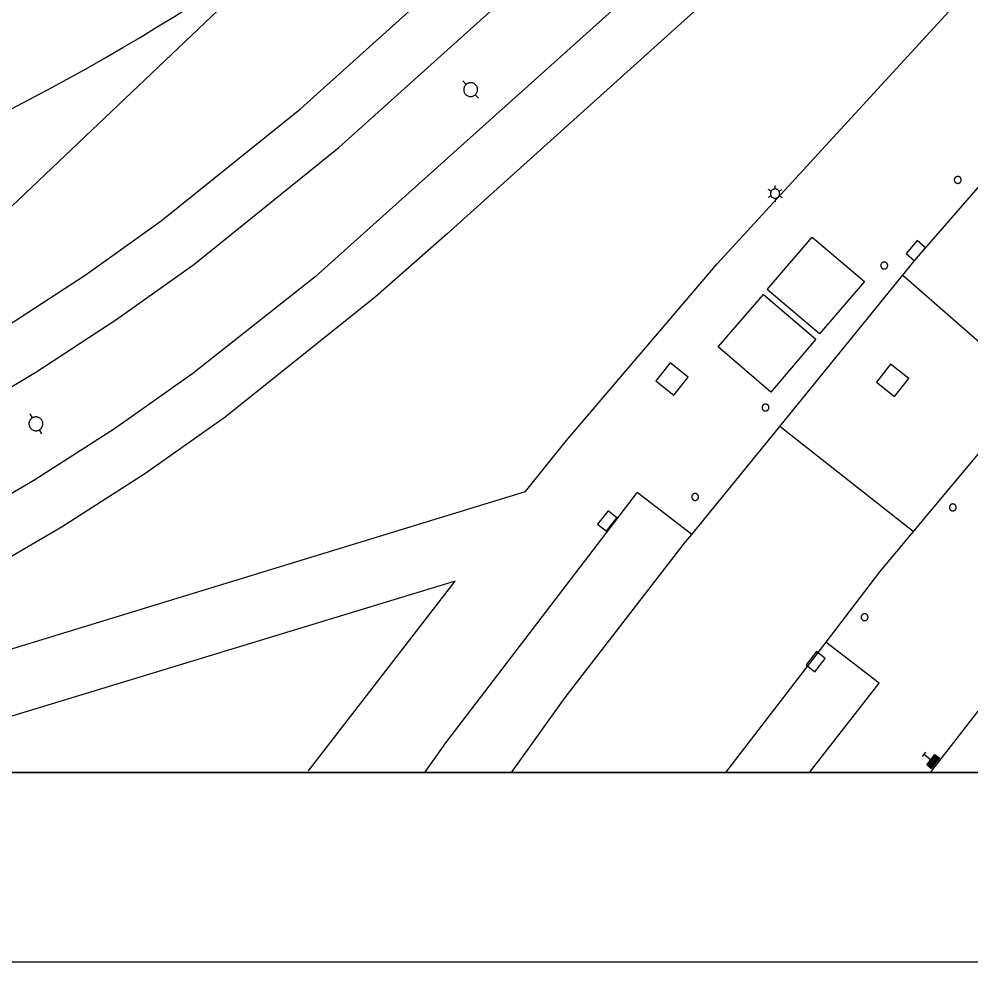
# Model space of a CAD drawing. Extents: x 81065 to 81486, y 452384 to 452681.
# Drawn here: x 81100.63 to 81125.76, y 452383.53 to 452408.42 of the extents above; entities that cross this region are included whole.
import ezdxf

# ---------------------------------------------------------------- set-up
doc = ezdxf.new("R2010")
doc.units = 0
for name, color, linetype in [('B-BH-IE-MEUBILAIR_WEGMEUBILAIR_LICHTMAST-S', 7, 'Continuous'), ('B-BH-IE-MEUBILAIR_WEGMEUBILAIR_PAAL-S', 7, 'Continuous'), ('B-BH-IE-MEUBILAIR_WEGMEUBILAIR_TRAMMAST-S', 7, 'Continuous'), ('B-BH-KL-DATA_CAI_KAST-S', 7, 'Continuous'), ('B-BH-RI-GWA_RIOOLPUT-S', 7, 'Continuous'), ('B-BH-VH-KANTOPSLUITING-GV', 7, 'Continuous'), ('B-SB-OG-WEG_SPOOR_TRAM-G', 7, 'Continuous'), ('B-SRI-KOLK_COMBINATIE-S', 7, 'Continuous'), ('B-WE-VW-MARKERING_LANGS_STREEP_13_010-G', 7, 'Continuous'), ('B-WE-VW-MARKERING_LANGS_STREEP_DOORGETROKKEN_010-G', 7, 'Continuous'), ('X-XX-AL-TEKENBLAD_KADER-G', 7, 'Continuous'), ('X-XX-AL-TEKENBLAD_KADER_AFSNIJMARKERING-G', 7, 'Continuous'), ('X-XX-AL-TEKENBLAD_VIEWPORT-G', 7, 'Continuous')]:
    doc.layers.add(name, color=color, linetype=linetype)

msp = doc.modelspace()

# ---------------------------------------------------------------- linework, layer by layer
at = {"layer": 'B-BH-IE-MEUBILAIR_WEGMEUBILAIR_LICHTMAST-S'}
for p, q in [((81120.59, 452403.939), (81120.59, 452404.031)), ((81120.484, 452403.878), (81120.405, 452403.924)), ((81120.484, 452403.756), (81120.405, 452403.71)), ((81120.59, 452403.695), (81120.59, 452403.603)), ((81120.695, 452403.878), (81120.775, 452403.924)), ((81120.695, 452403.756), (81120.775, 452403.71))]:
    msp.add_line(p, q, dxfattribs=at)
msp.add_lwpolyline([(81120.468, 452403.817), (81120.469, 452403.804), (81120.47, 452403.791), (81120.474, 452403.779), (81120.478, 452403.767), (81120.484, 452403.756), (81120.491, 452403.745), (81120.499, 452403.735), (81120.508, 452403.726), (81120.518, 452403.718), (81120.529, 452403.711), (81120.54, 452403.705), (81120.552, 452403.701), (81120.565, 452403.697), (81120.577, 452403.696), (81120.59, 452403.695), (81120.603, 452403.696), (81120.615, 452403.697), (81120.628, 452403.701), (81120.64, 452403.705), (81120.651, 452403.711), (81120.662, 452403.718), (81120.672, 452403.726), (81120.681, 452403.735), (81120.689, 452403.745), (81120.696, 452403.756), (81120.701, 452403.767), (81120.706, 452403.779), (81120.709, 452403.791), (81120.711, 452403.804), (81120.712, 452403.817), (81120.711, 452403.83), (81120.709, 452403.842), (81120.706, 452403.855), (81120.701, 452403.867), (81120.696, 452403.878), (81120.689, 452403.889), (81120.681, 452403.899), (81120.672, 452403.908), (81120.662, 452403.916), (81120.651, 452403.923), (81120.64, 452403.928), (81120.628, 452403.933), (81120.615, 452403.936), (81120.603, 452403.938), (81120.59, 452403.939), (81120.577, 452403.938), (81120.564, 452403.936), (81120.552, 452403.933), (81120.54, 452403.928), (81120.529, 452403.923), (81120.518, 452403.916), (81120.508, 452403.908), (81120.499, 452403.899), (81120.491, 452403.889), (81120.484, 452403.878), (81120.478, 452403.867), (81120.474, 452403.855), (81120.47, 452403.842), (81120.469, 452403.83), (81120.468, 452403.817)], dxfattribs=at)
at = {"layer": 'B-BH-IE-MEUBILAIR_WEGMEUBILAIR_PAAL-S'}
for points in [[(81125.321, 452404.178), (81125.322, 452404.168), (81125.323, 452404.159), (81125.326, 452404.149), (81125.329, 452404.14), (81125.333, 452404.132), (81125.339, 452404.124), (81125.345, 452404.116), (81125.351, 452404.11), (81125.359, 452404.104), (81125.367, 452404.098), (81125.376, 452404.094), (81125.384, 452404.091), (81125.394, 452404.088), (81125.403, 452404.087), (81125.413, 452404.086), (81125.422, 452404.087), (81125.432, 452404.088), (81125.441, 452404.091), (81125.45, 452404.094), (81125.459, 452404.098), (81125.467, 452404.104), (81125.474, 452404.11), (81125.481, 452404.116), (81125.487, 452404.124), (81125.492, 452404.132), (81125.496, 452404.14), (81125.5, 452404.149), (81125.502, 452404.159), (81125.504, 452404.168), (81125.504, 452404.178), (81125.504, 452404.187), (81125.502, 452404.197), (81125.5, 452404.206), (81125.496, 452404.215), (81125.492, 452404.223), (81125.487, 452404.231), (81125.481, 452404.239), (81125.474, 452404.246), (81125.467, 452404.252), (81125.459, 452404.257), (81125.45, 452404.261), (81125.441, 452404.265), (81125.432, 452404.267), (81125.422, 452404.269), (81125.413, 452404.269), (81125.403, 452404.269), (81125.394, 452404.267), (81125.384, 452404.265), (81125.376, 452404.261), (81125.367, 452404.257), (81125.359, 452404.252), (81125.351, 452404.246), (81125.345, 452404.239), (81125.339, 452404.231), (81125.333, 452404.223), (81125.329, 452404.215), (81125.326, 452404.206), (81125.323, 452404.197), (81125.322, 452404.187), (81125.321, 452404.178)], [(81123.381, 452401.917), (81123.382, 452401.907), (81123.383, 452401.898), (81123.386, 452401.888), (81123.389, 452401.879), (81123.393, 452401.871), (81123.399, 452401.863), (81123.405, 452401.855), (81123.411, 452401.849), (81123.419, 452401.843), (81123.427, 452401.837), (81123.436, 452401.833), (81123.444, 452401.83), (81123.454, 452401.827), (81123.463, 452401.826), (81123.473, 452401.825), (81123.482, 452401.826), (81123.492, 452401.827), (81123.501, 452401.83), (81123.51, 452401.833), (81123.519, 452401.837), (81123.527, 452401.843), (81123.534, 452401.849), (81123.541, 452401.855), (81123.547, 452401.863), (81123.552, 452401.871), (81123.556, 452401.879), (81123.56, 452401.888), (81123.562, 452401.898), (81123.564, 452401.907), (81123.564, 452401.917), (81123.564, 452401.926), (81123.562, 452401.936), (81123.56, 452401.945), (81123.556, 452401.954), (81123.552, 452401.962), (81123.547, 452401.97), (81123.541, 452401.978), (81123.534, 452401.985), (81123.527, 452401.991), (81123.519, 452401.996), (81123.51, 452402), (81123.501, 452402.004), (81123.492, 452402.006), (81123.482, 452402.008), (81123.473, 452402.008), (81123.463, 452402.008), (81123.454, 452402.006), (81123.444, 452402.004), (81123.436, 452402), (81123.427, 452401.996), (81123.419, 452401.991), (81123.411, 452401.985), (81123.405, 452401.978), (81123.399, 452401.97), (81123.393, 452401.962), (81123.389, 452401.954), (81123.386, 452401.945), (81123.383, 452401.936), (81123.382, 452401.926), (81123.381, 452401.917)], [(81120.246, 452398.168), (81120.247, 452398.158), (81120.248, 452398.149), (81120.251, 452398.139), (81120.254, 452398.13), (81120.258, 452398.122), (81120.264, 452398.114), (81120.27, 452398.106), (81120.276, 452398.1), (81120.284, 452398.094), (81120.292, 452398.088), (81120.301, 452398.084), (81120.309, 452398.081), (81120.319, 452398.078), (81120.328, 452398.077), (81120.338, 452398.076), (81120.347, 452398.077), (81120.357, 452398.078), (81120.366, 452398.081), (81120.375, 452398.084), (81120.384, 452398.088), (81120.392, 452398.094), (81120.399, 452398.1), (81120.406, 452398.106), (81120.412, 452398.114), (81120.417, 452398.122), (81120.421, 452398.13), (81120.425, 452398.139), (81120.427, 452398.149), (81120.429, 452398.158), (81120.429, 452398.168), (81120.429, 452398.177), (81120.427, 452398.187), (81120.425, 452398.196), (81120.421, 452398.205), (81120.417, 452398.213), (81120.412, 452398.221), (81120.406, 452398.229), (81120.399, 452398.236), (81120.392, 452398.242), (81120.384, 452398.247), (81120.375, 452398.251), (81120.366, 452398.255), (81120.357, 452398.257), (81120.347, 452398.259), (81120.338, 452398.259), (81120.328, 452398.259), (81120.319, 452398.257), (81120.309, 452398.255), (81120.301, 452398.251), (81120.292, 452398.247), (81120.284, 452398.242), (81120.276, 452398.236), (81120.27, 452398.229), (81120.264, 452398.221), (81120.258, 452398.213), (81120.254, 452398.205), (81120.251, 452398.196), (81120.248, 452398.187), (81120.247, 452398.177), (81120.246, 452398.168)], [(81118.389, 452395.808), (81118.39, 452395.798), (81118.391, 452395.789), (81118.394, 452395.779), (81118.397, 452395.77), (81118.401, 452395.762), (81118.407, 452395.754), (81118.413, 452395.746), (81118.419, 452395.74), (81118.427, 452395.734), (81118.435, 452395.728), (81118.444, 452395.724), (81118.452, 452395.721), (81118.462, 452395.718), (81118.471, 452395.717), (81118.481, 452395.716), (81118.49, 452395.717), (81118.5, 452395.718), (81118.509, 452395.721), (81118.518, 452395.724), (81118.527, 452395.728), (81118.535, 452395.734), (81118.542, 452395.74), (81118.549, 452395.746), (81118.555, 452395.754), (81118.56, 452395.762), (81118.564, 452395.77), (81118.568, 452395.779), (81118.57, 452395.789), (81118.572, 452395.798), (81118.572, 452395.808), (81118.572, 452395.817), (81118.57, 452395.827), (81118.568, 452395.836), (81118.564, 452395.845), (81118.56, 452395.853), (81118.555, 452395.861), (81118.549, 452395.869), (81118.542, 452395.876), (81118.535, 452395.882), (81118.527, 452395.887), (81118.518, 452395.891), (81118.509, 452395.895), (81118.5, 452395.897), (81118.49, 452395.899), (81118.481, 452395.899), (81118.471, 452395.899), (81118.462, 452395.897), (81118.452, 452395.895), (81118.444, 452395.891), (81118.435, 452395.887), (81118.427, 452395.882), (81118.419, 452395.876), (81118.413, 452395.869), (81118.407, 452395.861), (81118.401, 452395.853), (81118.397, 452395.845), (81118.394, 452395.836), (81118.391, 452395.827), (81118.39, 452395.817), (81118.389, 452395.808)], [(81125.191, 452395.531), (81125.192, 452395.521), (81125.193, 452395.512), (81125.196, 452395.502), (81125.199, 452395.493), (81125.203, 452395.485), (81125.209, 452395.477), (81125.215, 452395.469), (81125.221, 452395.463), (81125.229, 452395.457), (81125.237, 452395.451), (81125.246, 452395.447), (81125.254, 452395.444), (81125.264, 452395.441), (81125.273, 452395.44), (81125.283, 452395.439), (81125.292, 452395.44), (81125.302, 452395.441), (81125.311, 452395.444), (81125.32, 452395.447), (81125.329, 452395.451), (81125.337, 452395.457), (81125.344, 452395.463), (81125.351, 452395.469), (81125.357, 452395.477), (81125.362, 452395.485), (81125.366, 452395.493), (81125.37, 452395.502), (81125.372, 452395.512), (81125.374, 452395.521), (81125.374, 452395.531), (81125.374, 452395.54), (81125.372, 452395.55), (81125.37, 452395.559), (81125.366, 452395.568), (81125.362, 452395.576), (81125.357, 452395.584), (81125.351, 452395.592), (81125.344, 452395.599), (81125.337, 452395.605), (81125.329, 452395.61), (81125.32, 452395.614), (81125.311, 452395.618), (81125.302, 452395.62), (81125.292, 452395.622), (81125.283, 452395.622), (81125.273, 452395.622), (81125.264, 452395.62), (81125.254, 452395.618), (81125.246, 452395.614), (81125.237, 452395.61), (81125.229, 452395.605), (81125.221, 452395.599), (81125.215, 452395.592), (81125.209, 452395.584), (81125.203, 452395.576), (81125.199, 452395.568), (81125.196, 452395.559), (81125.193, 452395.55), (81125.192, 452395.54), (81125.191, 452395.531)], [(81122.862, 452392.634), (81122.863, 452392.624), (81122.864, 452392.615), (81122.867, 452392.605), (81122.87, 452392.596), (81122.874, 452392.588), (81122.88, 452392.58), (81122.886, 452392.572), (81122.892, 452392.566), (81122.9, 452392.56), (81122.908, 452392.554), (81122.917, 452392.55), (81122.925, 452392.547), (81122.935, 452392.544), (81122.944, 452392.543), (81122.954, 452392.542), (81122.963, 452392.543), (81122.973, 452392.544), (81122.982, 452392.547), (81122.991, 452392.55), (81123, 452392.554), (81123.008, 452392.56), (81123.015, 452392.566), (81123.022, 452392.572), (81123.028, 452392.58), (81123.033, 452392.588), (81123.037, 452392.596), (81123.041, 452392.605), (81123.043, 452392.615), (81123.045, 452392.624), (81123.045, 452392.634), (81123.045, 452392.643), (81123.043, 452392.653), (81123.041, 452392.662), (81123.037, 452392.671), (81123.033, 452392.679), (81123.028, 452392.687), (81123.022, 452392.695), (81123.015, 452392.702), (81123.008, 452392.708), (81123, 452392.713), (81122.991, 452392.717), (81122.982, 452392.721), (81122.973, 452392.723), (81122.963, 452392.725), (81122.954, 452392.725), (81122.944, 452392.725), (81122.935, 452392.723), (81122.925, 452392.721), (81122.917, 452392.717), (81122.908, 452392.713), (81122.9, 452392.708), (81122.892, 452392.702), (81122.886, 452392.695), (81122.88, 452392.687), (81122.874, 452392.679), (81122.87, 452392.671), (81122.867, 452392.662), (81122.864, 452392.653), (81122.863, 452392.643), (81122.862, 452392.634)]]:
    msp.add_lwpolyline(points, dxfattribs=at)
at = {"layer": 'B-BH-IE-MEUBILAIR_WEGMEUBILAIR_TRAMMAST-S'}
for p, q in [((81112.432, 452406.698), (81112.351, 452406.789)), ((81112.757, 452406.333), (81112.676, 452406.424)), ((81100.984, 452397.897), (81100.922, 452398.002)), ((81101.232, 452397.476), (81101.17, 452397.581))]:
    msp.add_line(p, q, dxfattribs=at)
for points in [[(81112.432, 452406.698), (81112.419, 452406.684), (81112.406, 452406.669), (81112.396, 452406.653), (81112.387, 452406.636), (81112.38, 452406.618), (81112.375, 452406.6), (81112.372, 452406.581), (81112.371, 452406.562), (81112.372, 452406.543), (81112.375, 452406.524), (81112.38, 452406.505), (81112.387, 452406.487), (81112.395, 452406.47), (81112.406, 452406.454), (81112.417, 452406.439), (81112.431, 452406.425), (81112.446, 452406.413), (81112.462, 452406.403), (81112.479, 452406.394), (81112.497, 452406.387), (81112.515, 452406.382), (81112.534, 452406.379), (81112.553, 452406.378), (81112.573, 452406.379), (81112.591, 452406.382), (81112.61, 452406.387), (81112.628, 452406.393), (81112.645, 452406.402), (81112.661, 452406.412), (81112.676, 452406.424), (81112.69, 452406.438), (81112.702, 452406.453), (81112.712, 452406.469), (81112.721, 452406.486), (81112.728, 452406.504), (81112.733, 452406.522), (81112.736, 452406.541), (81112.737, 452406.56), (81112.736, 452406.579), (81112.733, 452406.598), (81112.729, 452406.617), (81112.722, 452406.635), (81112.713, 452406.652), (81112.703, 452406.668), (81112.691, 452406.683), (81112.677, 452406.696), (81112.662, 452406.709), (81112.646, 452406.719), (81112.629, 452406.728), (81112.611, 452406.735), (81112.593, 452406.74), (81112.574, 452406.743), (81112.555, 452406.744), (81112.536, 452406.743), (81112.517, 452406.74), (81112.498, 452406.735), (81112.48, 452406.729), (81112.463, 452406.72), (81112.447, 452406.71), (81112.432, 452406.698)], [(81100.984, 452397.897), (81100.968, 452397.886), (81100.954, 452397.874), (81100.94, 452397.86), (81100.928, 452397.845), (81100.918, 452397.829), (81100.909, 452397.812), (81100.903, 452397.794), (81100.898, 452397.775), (81100.895, 452397.756), (81100.894, 452397.737), (81100.895, 452397.718), (81100.899, 452397.699), (81100.904, 452397.681), (81100.911, 452397.663), (81100.92, 452397.646), (81100.93, 452397.63), (81100.942, 452397.615), (81100.956, 452397.602), (81100.971, 452397.59), (81100.987, 452397.58), (81101.004, 452397.571), (81101.022, 452397.564), (81101.041, 452397.56), (81101.06, 452397.557), (81101.079, 452397.556), (81101.098, 452397.557), (81101.117, 452397.56), (81101.136, 452397.565), (81101.153, 452397.572), (81101.17, 452397.581), (81101.186, 452397.592), (81101.201, 452397.604), (81101.215, 452397.618), (81101.226, 452397.633), (81101.237, 452397.649), (81101.245, 452397.666), (81101.252, 452397.684), (81101.257, 452397.703), (81101.26, 452397.722), (81101.26, 452397.741), (81101.259, 452397.76), (81101.256, 452397.779), (81101.251, 452397.797), (81101.244, 452397.815), (81101.235, 452397.832), (81101.224, 452397.848), (81101.212, 452397.863), (81101.199, 452397.876), (81101.184, 452397.888), (81101.167, 452397.898), (81101.15, 452397.907), (81101.132, 452397.914), (81101.114, 452397.918), (81101.095, 452397.921), (81101.076, 452397.922), (81101.056, 452397.921), (81101.038, 452397.918), (81101.019, 452397.913), (81101.001, 452397.905), (81100.984, 452397.897)]]:
    msp.add_lwpolyline(points, dxfattribs=at)
at = {"layer": 'B-BH-KL-DATA_CAI_KAST-S'}
for p, q in [((81124.481, 452388.958), (81124.566, 452389.066)), ((81124.524, 452389.013), (81124.702, 452388.872)), ((81124.595, 452388.735), (81124.81, 452389.011)), ((81124.626, 452388.734), (81124.819, 452388.981)), ((81124.657, 452388.733), (81124.827, 452388.951)), ((81124.687, 452388.732), (81124.835, 452388.922)), ((81124.696, 452388.703), (81124.866, 452388.921)), ((81124.704, 452388.673), (81124.897, 452388.92)), ((81124.928, 452388.919), (81124.712, 452388.643)), ((81124.81, 452389.011), (81124.928, 452388.919)), ((81124.819, 452388.981), (81124.897, 452388.92)), ((81124.827, 452388.951), (81124.866, 452388.921)), ((81124.712, 452388.643), (81124.595, 452388.735)), ((81124.704, 452388.673), (81124.626, 452388.734)), ((81124.696, 452388.703), (81124.657, 452388.733))]:
    msp.add_line(p, q, dxfattribs=at)
at = {"layer": 'B-BH-RI-GWA_RIOOLPUT-S'}
for p, q in [((81117.82, 452399.347), (81117.444, 452398.87)), ((81118.297, 452398.971), (81117.82, 452399.347)), ((81123.639, 452399.315), (81123.264, 452398.838)), ((81124.117, 452398.939), (81123.639, 452399.315)), ((81117.921, 452398.494), (81118.297, 452398.971)), ((81123.741, 452398.462), (81124.117, 452398.939)), ((81117.444, 452398.87), (81117.921, 452398.494)), ((81123.264, 452398.838), (81123.741, 452398.462))]:
    msp.add_line(p, q, dxfattribs=at)
at = {"layer": 'B-BH-VH-KANTOPSLUITING-GV'}
for p, q in [((81100.269, 452403.315), (81107.845, 452410.527)), ((81123.96, 452401.661), (81127.389, 452398.664)), ((81124.239, 452394.896), (81120.717, 452397.671)), ((81091.294, 452388.997), (81113.998, 452395.951)), ((81112.147, 452393.585), (81096.63, 452388.866)), ((81121.926, 452391.977), (81119.283, 452388.532))]:
    msp.add_line(p, q, dxfattribs=at)
for points in [[(81117.537, 452400.177), (81119.063, 452401.963), (81125.277, 452408.727), (81129.835, 452413.447), (81139.202, 452422.718), (81140.996, 452424.369)], [(81142.75, 452415.423), (81135.885, 452408.332), (81129.439, 452401.115), (81127.389, 452398.664), (81123.349, 452393.832), (81121.926, 452391.977)], [(81118.394, 452394.815), (81120.717, 452397.671), (81124.301, 452402.08), (81128.031, 452406.358)], [(81121.567, 452402.664), (81122.952, 452401.498), (81121.764, 452400.113), (81120.382, 452401.284), (81121.567, 452402.664)], [(81120.284, 452401.156), (81121.665, 452399.977), (81120.476, 452398.577), (81119.091, 452399.773), (81120.284, 452401.156)], [(81113.998, 452395.951), (81115.003, 452397.198), (81115.126, 452397.355), (81117.537, 452400.177)], [(81124.69, 452388.532), (81127.703, 452392.408), (81131.452, 452396.961)], [(81116.927, 452395.9), (81111.889, 452389.314), (81111.337, 452388.532)], [(81118.394, 452394.815), (81116.947, 452395.926), (81116.927, 452395.9)], [(81113.628, 452388.532), (81115.049, 452390.511), (81118.227, 452394.62), (81118.394, 452394.815)], [(81108.276, 452388.58), (81112.147, 452393.585)], [(81121.501, 452388.532), (81123.341, 452390.889), (81121.926, 452391.977)]]:
    msp.add_lwpolyline(points, dxfattribs=at)
at = {"layer": 'B-SB-OG-WEG_SPOOR_TRAM-G'}
for points in [[(81159.493, 452443.093), (81158.269, 452442.229), (81153.904, 452439.013), (81149.605, 452435.712), (81142.074, 452429.595), (81132.278, 452421.075), (81111.932, 452402.757)], [(81091.566, 452395.787), (81093.82, 452396.784), (81096.032, 452397.873), (81098.197, 452399.05), (81100.313, 452400.314), (81102.376, 452401.662), (81104.383, 452403.094), (81108.058, 452406.052), (81128.086, 452424.061), (81138.732, 452433.407), (81144.254, 452437.992)], [(81073.376, 452389.882), (81075.079, 452390.039), (81077.581, 452390.371), (81080.067, 452390.805), (81082.533, 452391.34), (81084.975, 452391.974), (81087.39, 452392.707), (81089.773, 452393.538), (81092.121, 452394.464), (81094.428, 452395.485), (81096.693, 452396.599), (81098.91, 452397.805), (81101.076, 452399.099), (81103.188, 452400.48), (81105.243, 452401.945), (81109.072, 452405.032), (81127.365, 452421.484), (81136.586, 452429.669)], [(81132.047, 452422.791), (81108.447, 452401.618), (81105.218, 452399.064), (81103.151, 452397.608), (81101.023, 452396.242), (81098.839, 452394.968), (81096.602, 452393.789), (81094.317, 452392.706), (81091.988, 452391.723), (81089.619, 452390.839), (81087.214, 452390.059), (81084.778, 452389.381), (81083.906, 452389.179)], [(81111.932, 452402.757), (81110.04, 452401.091), (81106.073, 452397.911), (81103.955, 452396.419), (81101.775, 452395.02), (81099.537, 452393.715), (81097.246, 452392.507), (81094.905, 452391.398), (81092.518, 452390.39), (81090.091, 452389.485), (81088.779, 452389.059)]]:
    msp.add_lwpolyline(points, dxfattribs=at)
at = {"layer": 'B-SRI-KOLK_COMBINATIE-S'}
for p, q in [((81124.339, 452402.577), (81124.047, 452402.237)), ((81124.563, 452402.385), (81124.339, 452402.577)), ((81124.047, 452402.237), (81124.271, 452402.045)), ((81124.271, 452402.045), (81124.563, 452402.385)), ((81116.184, 452395.442), (81115.905, 452395.091)), ((81116.415, 452395.258), (81116.184, 452395.442)), ((81116.136, 452394.908), (81116.415, 452395.258)), ((81115.905, 452395.091), (81116.136, 452394.908)), ((81121.683, 452391.726), (81121.407, 452391.373)), ((81121.915, 452391.544), (81121.683, 452391.726)), ((81121.407, 452391.373), (81121.64, 452391.191)), ((81121.64, 452391.191), (81121.915, 452391.544))]:
    msp.add_line(p, q, dxfattribs=at)
at = {"layer": 'B-WE-VW-MARKERING_LANGS_STREEP_13_010-G'}
msp.add_arc((81069.938, 452469.634), 66.74, 291.37072, 305.82624, dxfattribs=at)
at = {"layer": 'B-WE-VW-MARKERING_LANGS_STREEP_DOORGETROKKEN_010-G'}
msp.add_arc((81072.901, 452459.564), 60.178, 272.15386, 304.47568, dxfattribs=at)
at = {"layer": 'X-XX-AL-TEKENBLAD_KADER-G'}
msp.add_lwpolyline([(81480.708, 452388.532), (81070.22, 452388.532), (81070.22, 452675.532), (81480.708, 452675.532)], close=True, dxfattribs=at)
at = {"layer": 'X-XX-AL-TEKENBLAD_KADER_AFSNIJMARKERING-G'}
msp.add_lwpolyline([(81485.714, 452680.532), (81065.214, 452680.532), (81065.214, 452383.532), (81485.714, 452383.532)], close=True, dxfattribs=at)
at = {"layer": 'X-XX-AL-TEKENBLAD_VIEWPORT-G'}
msp.add_lwpolyline([(81070.22, 452388.532), (81480.708, 452388.532), (81480.708, 452675.532), (81070.22, 452675.532)], close=True, dxfattribs=at)

doc.saveas('drawing.dxf')
